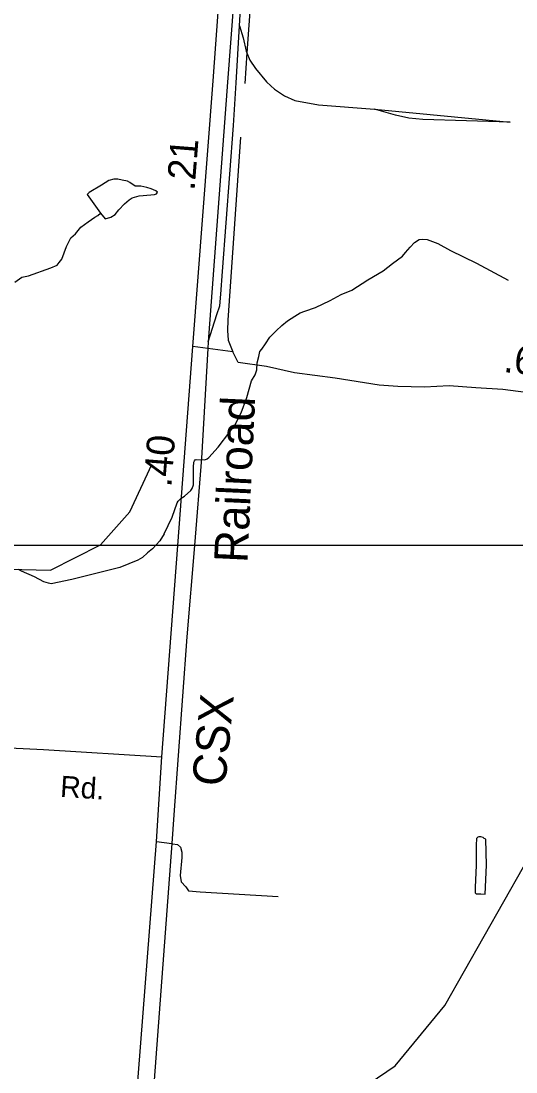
# Model space of a CAD drawing. Extents: x 2206922 to 2357709, y 510027 to 673830.
# Drawn here: x 2286212 to 2288431, y 547499 to 552217 of the extents above; entities that cross this region are included whole.
import ezdxf

# ---------------------------------------------------------------- set-up
doc = ezdxf.new("R2010")
doc.units = 0
for name, color, linetype in [('Exist Hydrographic Misc Water Feature', 7, 'Continuous'), ('Exist Railroad Mainline', 7, 'Continuous'), ('Exist Railroad Mainline Label', 7, 'Continuous'), ('Exist Railroad Siding', 7, 'Continuous'), ('Exist Road Non-System Type 51', 7, 'Continuous'), ('Exist Road Secondary Mileage Hundredths English Label', 7, 'Continuous'), ('Exist Road Secondary Type 51 Attributed', 7, 'Continuous'), ('Exist Road Secondary Type 51 Label', 7, 'Continuous'), ('Map Preparation Inset Cut Line', 7, 'Continuous')]:
    doc.layers.add(name, color=color, linetype=linetype)

msp = doc.modelspace()

# ---------------------------------------------------------------- linework, layer by layer
at = {"layer": 'Exist Hydrographic Misc Water Feature'}
for points in [[(2286568.4, 551353.8), (2286588.7, 551328), (2286614.7, 551336.3), (2286634.6, 551348.7), (2286650.4, 551368.6), (2286676.2, 551396.8), (2286696.1, 551413.3), (2286710.1, 551423.3), (2286741.7, 551431.5), (2286793.7, 551435.9), (2286809.9, 551438.3), (2286819.6, 551440.5), (2286823.9, 551448.4), (2286817.1, 551454.3), (2286795.4, 551464), (2286775.5, 551469.8), (2286749.4, 551475.8), (2286723.4, 551475.3), (2286699.2, 551491.1), (2286689.2, 551497.1), (2286665, 551502.7), (2286645.3, 551506.5), (2286627.4, 551506.3), (2286605.1, 551500.4), (2286573.3, 551480), (2286517.7, 551447.4), (2286507.9, 551437.5), (2286568.4, 551353.8)], [(2286183.7, 551044.4), (2286215.5, 551066.8), (2286245.4, 551073.2), (2286345.1, 551108.1), (2286373.2, 551120.5), (2286382.8, 551132.4), (2286394.7, 551148.4), (2286416, 551204.9), (2286435.5, 551242.8), (2286455.6, 551260.9), (2286479.4, 551291), (2286512.8, 551315.6), (2286543, 551335.8), (2286556.5, 551343.8), (2286568.4, 551353.8)], [(2286853.8, 549915.5), (2286889.7, 549990), (2286912.7, 550053.8), (2286916.6, 550062.2), (2286930.5, 550074.3), (2286944.5, 550084.3), (2286974, 550108.7), (2286979.9, 550118.7), (2286985.9, 550134.4), (2286985.9, 550166.5), (2286985.3, 550214.4), (2286986.9, 550236.5), (2286989.2, 550242.6), (2286992.6, 550246.6), (2286996.9, 550248.8), (2287036.7, 550247.2), (2287046.6, 550251), (2287054.4, 550257.1), (2287096.2, 550303.6), (2287147.5, 550372), (2287171.2, 550402.1), (2287198.9, 550458.4), (2287223.9, 550526.8), (2287245.5, 550601), (2287261.3, 550629), (2287268.8, 550651), (2287270.7, 550682.8), (2287277.9, 550710.9), (2287282, 550733), (2287292.2, 550743.2), (2287307.6, 550767.2), (2287327.5, 550797.5), (2287355.2, 550825.8), (2287381, 550849.9), (2287406.8, 550870.3), (2287440.3, 550892.4), (2287464.3, 550906.7), (2287483.9, 550915), (2287531.7, 550931.4), (2287597.7, 550962), (2287647.6, 550988.5), (2287695.1, 551008.9), (2287766.7, 551055.3), (2287836.2, 551095.9), (2287877.8, 551128.6), (2287921.9, 551160.9), (2287935.7, 551177.1), (2287957, 551201), (2287976.9, 551223.2), (2287996.8, 551235.6), (2288013, 551237.6), (2288033.1, 551235.8), (2288080.6, 551218.5), (2288137, 551186.9), (2288253.9, 551130), (2288396.2, 551053.4)], [(2279547.8, 547288.9), (2279833.9, 547643.9), (2280501.9, 548365), (2280939.9, 548703.8), (2281378.9, 549000), (2281460.9, 549073.8), (2281623.8, 549493.5), (2281689.8, 549567.6), (2282144.8, 549889.7), (2282319.9, 549909.1), (2282978.9, 549731.8), (2283253.9, 549742.7), (2284523.8, 550218.8), (2284698.9, 550195.6), (2284799.8, 550121.4), (2285051.8, 549857.3), (2285253, 549777.8), (2286343.9, 549752.5), (2286568, 549866.1), (2286699.8, 550014.2), (2286797.8, 550225.4)], [(2286853.8, 549915.5), (2286834.5, 549883.5), (2286800.9, 549847.2), (2286779.2, 549829), (2286757, 549808.8), (2286735.1, 549796.7), (2286655.5, 549763.7), (2286440, 549709.8), (2286346.5, 549691), (2286334.4, 549692.8), (2286314.5, 549698.7), (2286272.1, 549722.1), (2286213.8, 549747.5), (2286199.9, 549755.3)], [(2287657, 547368), (2287888.9, 547527.3), (2288112, 547798.3), (2288553.9, 548576.5), (2288759, 548877.4), (2288832, 549128.4), (2289086, 549572.5), (2289357.9, 549858.9)], [(2288253.3, 548427.7), (2288248.2, 548327.6), (2288248.4, 548303.6), (2288252.3, 548299.7), (2288274.4, 548299.7), (2288292.5, 548298.1), (2288299.2, 548428.2), (2288295.9, 548543.8), (2288288.2, 548547.8), (2288284.1, 548551.6), (2288274.2, 548555.6), (2288264.4, 548555.4), (2288260.3, 548553.6), (2288254.1, 548547.6), (2288252.5, 548517.5), (2288253.3, 548427.7)]]:
    msp.add_lwpolyline(points, dxfattribs=at)
at = {"layer": 'Exist Railroad Mainline'}
msp.add_line((2287051.6, 550776.4), (2287049.9, 550746.7), dxfattribs=at)
for points in [[(2287179.3, 552492.8), (2287138.4, 551942.4), (2287051.6, 550776.4)], [(2287049.9, 550746.7), (2287020.5, 550254.4), (2286989, 549862.3), (2286956.1, 549452.2), (2286897.6, 548654.1), (2286888.4, 548524.4), (2286802.1, 547361.9), (2286663.8, 545597.4), (2286580.8, 544539.5), (2286580.7, 544537.9)]]:
    msp.add_lwpolyline(points, dxfattribs=at)
at = {"layer": 'Exist Railroad Siding'}
for points in [[(2287192, 552195), (2287202.5, 552374.9), (2287196, 552413.1), (2287193.6, 552450.9), (2287179.3, 552492.8)], [(2287051.6, 550776.4), (2287090.3, 550898.8), (2287103.9, 550938.9), (2287107.5, 550991), (2287114.6, 551092.8), (2287164.4, 551747), (2287176.3, 551939.2), (2287192, 552195)], [(2287192, 552195), (2287208.5, 552141.3), (2287221.1, 552081.5), (2287224.4, 552073.5), (2287237.5, 552041.6), (2287263.9, 552003.8), (2287312.3, 551944.3), (2287332, 551926.1), (2287348.6, 551910.8), (2287393, 551881.1), (2287439.1, 551859.6), (2287545.3, 551840.6), (2287797.2, 551820.9)], [(2287797.2, 551820.9), (2288405.4, 551762.6), (2288013.6, 551775), (2287951.5, 551780.4), (2287891.4, 551793.8), (2287797.2, 551820.9)]]:
    msp.add_lwpolyline(points, dxfattribs=at)
at = {"layer": 'Exist Road Non-System Type 51'}
for p, q in [((2287308, 553253.5), (2287224.4, 552073.5)), ((2287224.4, 552073.5), (2287214.7, 551936)), ((2286818.8, 548533.6), (2286888.4, 548524.4))]:
    msp.add_line(p, q, dxfattribs=at)
for points in [[(2287196.7, 551695.3), (2287138.5, 550873.2), (2287137, 550827.3), (2287141.3, 550783.4), (2287161.9, 550731.6)], [(2286888.4, 548524.4), (2286890.7, 548524.1), (2286912.9, 548520.5), (2286927, 548508.6), (2286933.2, 548486.7), (2286933.3, 548462.7), (2286926.2, 548380.7), (2286930.5, 548352.6), (2286950.6, 548330.8), (2286962.8, 548312.9), (2287014.7, 548307.5), (2287364.7, 548286.8)]]:
    msp.add_lwpolyline(points, dxfattribs=at)
at = {"layer": 'Exist Road Secondary Type 51 Attributed'}
msp.add_line((2287049.9, 550746.7), (2286981.8, 550755.8), dxfattribs=at)
for points in [[(2286981.8, 550755.8), (2287073.9, 551947.8), (2287203.4, 553737.2)], [(2286843.2, 548913.5), (2286914.6, 549862.3), (2286981.8, 550755.8)], [(2288637.5, 550528.3), (2288371.6, 550562.5), (2288250.7, 550570.6), (2288131.8, 550578.7), (2288021, 550572.6), (2287902.1, 550576.7), (2287817.5, 550582.7), (2287620.1, 550612.9), (2287438.8, 550638.1), (2287311.9, 550666.4), (2287184.9, 550684.5), (2287161.9, 550731.6), (2287049.9, 550746.7)], [(2284520.1, 549113.5), (2284580.4, 549086.2), (2284662.2, 549063.2), (2284778.5, 549038.8), (2284841.6, 549031.6), (2284983.3, 549017.9), (2285159.3, 549001.8), (2285339.2, 548991.3), (2285447.2, 548984.4), (2285701.2, 548976.8), (2286313.1, 548946.5), (2286843.2, 548913.5)], [(2286512.3, 544544), (2286550.8, 545090.9), (2286590.9, 545580), (2286639, 546219.1), (2286705.3, 547039.2), (2286728.1, 547361.2), (2286818.8, 548533.6), (2286843.2, 548913.5)]]:
    msp.add_lwpolyline(points, dxfattribs=at)
at = {"layer": 'Map Preparation Inset Cut Line'}
for p, q in [((2286914.6, 549862.3), (2284796.4, 549862.3)), ((2286989, 549862.3), (2286914.6, 549862.3)), ((2293259.6, 549862.3), (2286989, 549862.3))]:
    msp.add_line(p, q, dxfattribs=at)

# ---------------------------------------------------------------- texts
at = {"layer": 'Exist Railroad Mainline Label'}
for s, rotation, p in [('Railroad', 87.337, (2287227.2, 549782.5)), ('CSX', 84.6076, (2287127.5, 548777.3))]:
    msp.add_text(s, height=150, rotation=rotation, dxfattribs=at).set_placement(p)
at = {"layer": 'Exist Road Secondary Mileage Hundredths English Label'}
for s, rotation, p in [('.21', 85.5806, (2286989.7, 551453)), ('.65', 354.2731, (2288372.7, 550641.3)), ('.40', 85.5806, (2286885.6, 550122.1))]:
    msp.add_text(s, height=125, rotation=rotation, dxfattribs=at).set_placement(p)
at = {"layer": 'Exist Road Secondary Type 51 Label'}
msp.add_text('Rd.', height=95, rotation=356.4379, dxfattribs=at).set_placement((2286385.5, 548734.7))

doc.saveas('drawing.dxf')
